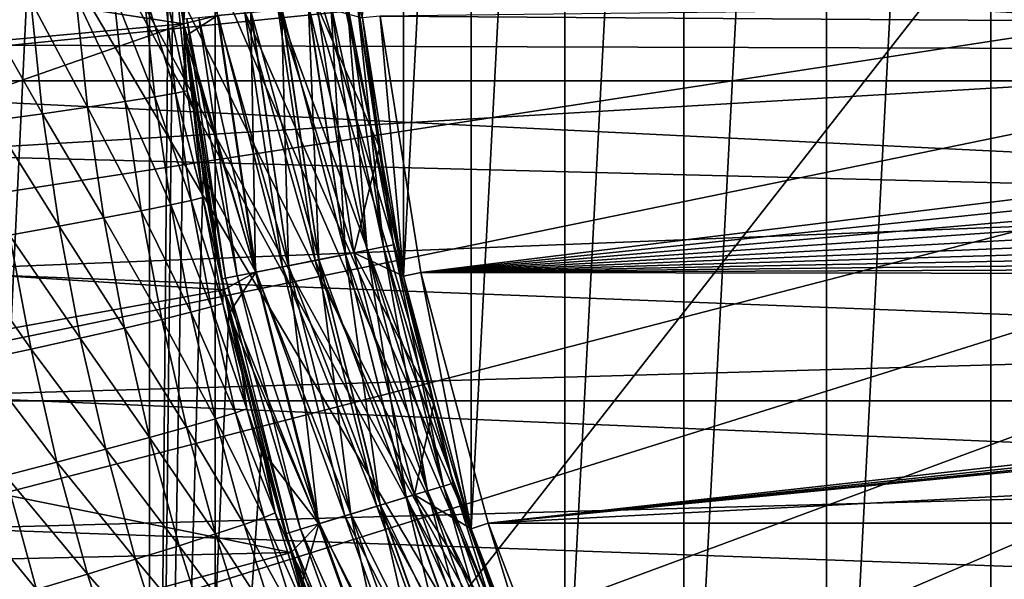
# Model space of a CAD drawing. Header units: metres. Extents: x -104 to 104, y -68 to 90.
# Tile 274 of 656: x -7.92 to -5.16, y -6.02 to -4.45. Entities that reach past the tile are written whole.
import ezdxf

# ---------------------------------------------------------------- set-up
doc = ezdxf.new("R2010")
doc.units = ezdxf.units.M
doc.layers.add('solid_FIT-BATH-153_SW0002', color=7, linetype='CONTINUOUS')

msp = doc.modelspace()

# ---------------------------------------------------------------- linework, layer by layer
at = {"layer": 'solid_FIT-BATH-153_SW0002'}
for points in [[(-16.565041, 10.504413, 0.796502), (-17.18494, -17.214111, 0.796502), (-6.062214, -7.214049, 0.796502)], [(-15.459275, 9.984396, 0.796502), (-16.565041, 10.504413, 0.796502), (-6.062214, -7.214049, 0.796502)], [(-15.459275, 9.984396, 0.796502), (-6.062214, -7.214049, 0.796502), (-6.394922, -6.560894, 0.796502)], [(-14.334518, 9.499496, 0.796502), (-15.459275, 9.984396, 0.796502), (-6.394922, -6.560894, 0.796502)], [(-13.192939, 9.050647, 0.796502), (-14.334518, 9.499496, 0.796502), (-6.394922, -6.560894, 0.796502)], [(-13.192939, 9.050647, 0.796502), (-6.394922, -6.560894, 0.796502), (-6.657277, -5.877351, 0.796502)], [(-12.038977, 8.639774, 0.796502), (-13.192939, 9.050647, 0.796502), (-6.657277, -5.877351, 0.796502)], [(-10.871761, 8.266689, 0.796502), (-12.038977, 8.639774, 0.796502), (-6.657277, -5.877351, 0.796502)], [(-10.871761, 8.266689, 0.796502), (-6.657277, -5.877351, 0.796502), (-6.846968, -5.16975, 0.796502)], [(-9.692388, 7.931559, 0.796502), (-10.871761, 8.266689, 0.796502), (-6.846968, -5.16975, 0.796502)], [(-9.692388, 7.931559, 0.796502), (-6.846968, -5.16975, 0.796502), (-6.961659, -4.445437, 0.796502)], [(-7.557277, 2.834669, -1.703498), (-7.557286, -10.262883, -1.703498), (-8.145891, -9.514494, -1.703498)], [(-7.557277, 2.834669, -1.703498), (-8.145891, -9.514494, -1.703498), (-8.145885, 2.086279, -1.703498)], [(-7.499912, -3.714124, -1.703498), (-7.557286, -10.262883, -1.703498), (-7.557277, 2.834669, -1.703498)], [(-4.684192, 1.487637, 5.796502), (-5.202147, -8.397765, 5.796502), (-5.202155, 0.969532, 5.796502)], [(-4.684192, 1.487637, 5.796502), (-4.684191, -8.915862, 5.796502), (-5.202147, -8.397765, 5.796502)], [(-5.202155, 0.969532, 5.796502), (-5.66293, -7.828771, 5.796502), (-5.662942, 0.40053, 5.796502)], [(-5.202155, 0.969532, 5.796502), (-5.202147, -8.397765, 5.796502), (-5.66293, -7.828771, 5.796502)], [(-5.662942, 0.40053, 5.796502), (-6.062214, -7.214049, 5.796502), (-6.062229, -0.2142, 5.796502)], [(-5.662942, 0.40053, 5.796502), (-5.66293, -7.828771, 5.796502), (-6.062214, -7.214049, 5.796502)], [(-6.062229, -0.2142, 5.796502), (-6.394922, -6.560894, 5.796502), (-6.394936, -0.867363, 5.796502)], [(-6.062229, -0.2142, 5.796502), (-6.062214, -7.214049, 5.796502), (-6.394922, -6.560894, 5.796502)], [(-6.394936, -0.867363, 5.796502), (-6.657277, -5.877351, 5.796502), (-6.65729, -1.550912, 5.796502)], [(-6.394936, -0.867363, 5.796502), (-6.394922, -6.560894, 5.796502), (-6.657277, -5.877351, 5.796502)], [(-6.65729, -1.550912, 5.796502), (-6.846968, -5.16975, 5.796502), (-6.846977, -2.258518, 5.796502)], [(-6.65729, -1.550912, 5.796502), (-6.657277, -5.877351, 5.796502), (-6.846968, -5.16975, 5.796502)], [(-11.063119, -2.146614, 15.768076), (-11.063119, -6.840335, 15.666423), (-7.374184, -2.20186, 15.768068)], [(-11.063119, -6.840335, 15.666423), (-7.374184, -6.947463, 15.666217), (-7.374184, -2.20186, 15.768068)], [(-7.374184, -2.20186, 15.768068), (-7.374184, -6.947463, 15.666217), (-3.685249, -2.229396, 15.768426)], [(-7.374184, -6.947463, 15.666217), (-3.685249, -7.000843, 15.666842), (-3.685249, -2.229396, 15.768426)], [(-6.846977, -2.258518, 5.796502), (-6.846968, -5.16975, 5.796502), (-6.961659, -4.445437, 5.796502)], [(-7.462786, -4.462309, -7.703498), (-7.5, -3.714112, -7.703498), (-9.338534, -4.174574, -7.703498)], [(9.205288, -4.622046, -36.203499), (-9.25, -3.714112, -36.203499), (9.25, -3.714112, -36.203499)], [(-9.20529, -4.622032, -36.203499), (-9.25, -3.714112, -36.203499), (9.205288, -4.622046, -36.203499)], [(0, -3.714112, 38.063175), (-8.397926, -4.140158, 37.916401), (-8.365558, -4.565064, 37.916401)], [(0, -3.714112, 38.063175), (-8.365558, -4.565064, 37.916401), (-8.311712, -4.987738, 37.916401)], [(0, -3.714112, 38.063175), (-8.311712, -4.987738, 37.916401), (-8.236537, -5.407076, 37.916401)], [(0, -3.714112, 38.063175), (-8.236537, -5.407076, 37.916401), (-8.140229, -5.822038, 37.916401)], [(0, -3.714112, 38.063175), (-8.140229, -5.822038, 37.916401), (-8.023023, -6.231608, 37.916401)], [(0, -3.714112, 38.063175), (-8.023023, -6.231608, 37.916401), (-7.885217, -6.634733, 37.916401)], [(0, -3.714112, 38.063175), (-7.885217, -6.634733, 37.916401), (-7.72717, -7.030364, 37.916401)], [(0, -3.714112, 38.063175), (-7.72717, -7.030364, 37.916401), (-7.549288, -7.417479, 37.916401)], [(-7.499912, -3.714124, -1.703498), (-7.489668, -4.107204, -1.703498), (-7.557286, -10.262883, -1.703498)], [(0, -3.714112, 38.063175), (-7.549288, -7.417479, 37.916401), (-7.352028, -7.795087, 37.916401)], [(-7.403033, -3.714112, -7.712991), (-7.5, -3.714112, -7.703498), (-7.462786, -4.462309, -7.703498)], [(-7.367385, -4.439736, -7.712991), (-7.403033, -3.714112, -7.712991), (-7.462786, -4.462309, -7.703498)], [(0, -3.714112, 38.063175), (-7.352028, -7.795087, 37.916401), (-7.135896, -8.16222, 37.916401)], [(0, -3.714112, 38.063175), (-7.135896, -8.16222, 37.916401), (-6.901447, -8.517935, 37.916401)], [(0, -3.714112, 38.063175), (-6.901447, -8.517935, 37.916401), (-6.649282, -8.861318, 37.916401)], [(0, -3.714112, 38.063175), (-6.649282, -8.861318, 37.916401), (-6.380049, -9.191488, 37.916401)], [(0, -3.714112, 38.063175), (-6.380049, -9.191488, 37.916401), (-6.094439, -9.507599, 37.916401)], [(0, -3.714112, 38.063175), (-6.094439, -9.507599, 37.916401), (-5.793185, -9.808838, 37.916401)], [(0, -3.714112, 38.063175), (-5.793185, -9.808838, 37.916401), (-5.47706, -10.094433, 37.916401)], [(0, -3.714112, 38.063175), (-5.47706, -10.094433, 37.916401), (-5.146875, -10.363649, 37.916401)], [(-3.478109, -4.10469, 19.907827), (-3.401897, -4.536657, 19.907827), (-8.383892, -4.233861, 19.907827)], [(-7.489668, -4.107204, -1.703498), (-7.45888, -4.498058, -1.703498), (-7.557286, -10.262883, -1.703498)], [(-7.36681, -4.43968, -1.693891), (-7.45888, -4.498058, -1.703498), (-7.489668, -4.107204, -1.703498)], [(-7.462786, -4.462309, -7.703498), (-9.338534, -4.174574, -7.703498), (-9.304805, -4.631861, -7.703498)], [(-7.463885, -4.449241, 5.796502), (-7.463528, -4.452864, 11.717958), (-7.48408, -4.202519, 11.724051)], [(-7.483374, -4.350659, 11.864649), (-7.48408, -4.202519, 11.724051), (-7.463528, -4.452864, 11.717958)], [(-3.401897, -4.536657, 19.907827), (-8.361044, -4.521534, 19.907827), (-8.383892, -4.233861, 19.907827)], [(-7.483374, -4.350659, 11.864649), (-7.451805, -4.6502, 11.857413), (-7.516391, -4.356261, 12.013875)], [(-7.483374, -4.350659, 11.864649), (-7.463528, -4.452864, 11.717958), (-7.451805, -4.6502, 11.857413)], [(-7.657995, -4.373901, 12.301827), (-7.62545, -4.680558, 12.294809), (-7.764217, -4.38551, 12.42816)], [(-7.574602, -4.364043, 12.161573), (-7.542446, -4.667343, 12.154491), (-7.657995, -4.373901, 12.301827)], [(-7.542446, -4.667343, 12.154491), (-7.62545, -4.680558, 12.294809), (-7.657995, -4.373901, 12.301827)], [(-7.516391, -4.356261, 12.013875), (-7.484562, -4.65719, 12.006717), (-7.574602, -4.364043, 12.161573)], [(-7.484562, -4.65719, 12.006717), (-7.542446, -4.667343, 12.154491), (-7.574602, -4.364043, 12.161573)], [(-7.451805, -4.6502, 11.857413), (-7.484562, -4.65719, 12.006717), (-7.516391, -4.356261, 12.013875)], [(-1.346016, -4.376023, -14.886429), (-6.911781, -4.441632, -14.886429), (-1.289736, -4.479881, -14.886429)], [(-7.890145, -4.398502, 12.534739), (-7.85668, -4.714443, 12.527764), (-8.029963, -4.41233, 12.618433)], [(-7.764217, -4.38551, 12.42816), (-7.731233, -4.696419, 12.421181), (-7.890145, -4.398502, 12.534739)], [(-7.731233, -4.696419, 12.421181), (-7.85668, -4.714443, 12.527764), (-7.890145, -4.398502, 12.534739)], [(-7.62545, -4.680558, 12.294809), (-7.731233, -4.696419, 12.421181), (-7.764217, -4.38551, 12.42816)], [(-7.050261, -4.408502, -7.92555), (-7.112242, -4.414607, -7.849737), (-7.009334, -5.108355, -7.849737)], [(-7.049935, -4.40847, -1.480957), (-6.947929, -5.096141, -1.480957), (-7.111827, -4.414566, -1.556843)], [(-7.004208, -4.403966, -8.012066), (-7.050261, -4.408502, -7.92555), (-6.94825, -5.096205, -7.92555)], [(-6.94825, -5.096205, -7.92555), (-7.050261, -4.408502, -7.92555), (-7.009334, -5.108355, -7.849737)], [(-7.003983, -4.403944, -1.394387), (-6.902642, -5.087133, -1.394387), (-7.049935, -4.40847, -1.480957)], [(-6.902642, -5.087133, -1.394387), (-6.947929, -5.096141, -1.480957), (-7.049935, -4.40847, -1.480957)], [(-6.975854, -4.401174, -8.105953), (-7.004208, -4.403966, -8.012066), (-6.902863, -5.087177, -8.012066)], [(-6.902863, -5.087177, -8.012066), (-7.004208, -4.403966, -8.012066), (-6.94825, -5.096205, -7.92555)], [(-6.97574, -4.401163, -1.300466), (-6.874807, -5.081596, -1.300466), (-7.003983, -4.403944, -1.394387)], [(-6.874807, -5.081596, -1.300466), (-6.902642, -5.087133, -1.394387), (-7.003983, -4.403944, -1.394387)], [(-6.87492, -5.081618, -8.105953), (-6.961653, -4.445811, -8.203499), (-6.975854, -4.401174, -8.105953)], [(-6.87492, -5.081618, -8.105953), (-6.975854, -4.401174, -8.105953), (-6.902863, -5.087177, -8.012066)], [(-6.913818, -4.809153, -1.203498), (-6.874807, -5.081596, -1.300466), (-6.97574, -4.401163, -1.300466)], [(-6.961653, -4.445811, -1.203498), (-6.913818, -4.809153, -1.203498), (-6.97574, -4.401163, -1.300466)], [(-7.85668, -4.714443, 12.527764), (-7.99599, -4.733854, 12.611423), (-8.029963, -4.41233, 12.618433)], [(-7.273917, -4.43053, -7.741371), (-7.367385, -4.439736, -7.712991), (-7.260786, -5.158372, -7.712991)], [(-7.273375, -4.430477, -1.665401), (-7.168136, -5.139943, -1.665401), (-7.36681, -4.43968, -1.693891)], [(-7.290709, -4.432184, 5.232811), (-7.185219, -5.143341, 5.232811), (-7.365202, -4.439521, 5.362349)], [(-7.197818, -4.423035, 5.115891), (-7.093671, -5.125131, 5.115891), (-7.290709, -4.432184, 5.232811)], [(-7.093671, -5.125131, 5.115891), (-7.185219, -5.143341, 5.232811), (-7.290709, -4.432184, 5.232811)], [(-7.187763, -4.422045, -7.787546), (-7.273917, -4.43053, -7.741371), (-7.168669, -5.140049, -7.741371)], [(-7.168669, -5.140049, -7.741371), (-7.273917, -4.43053, -7.741371), (-7.260786, -5.158372, -7.712991)], [(-7.187275, -4.421997, -1.619124), (-7.083282, -5.123065, -1.619124), (-7.273375, -4.430477, -1.665401)], [(-7.083282, -5.123065, -1.619124), (-7.168136, -5.139943, -1.665401), (-7.273375, -4.430477, -1.665401)], [(-7.197818, -4.423035, 5.115891), (-7.088606, -4.412279, 5.014204), (-6.98604, -5.103722, 5.014204)], [(-7.197818, -4.423035, 5.115891), (-6.98604, -5.103722, 5.014204), (-7.093671, -5.125131, 5.115891)], [(-7.112242, -4.414607, -7.849737), (-7.187763, -4.422045, -7.787546), (-7.083762, -5.12316, -7.787546)], [(-7.083762, -5.12316, -7.787546), (-7.187763, -4.422045, -7.787546), (-7.168669, -5.140049, -7.741371)], [(-7.111827, -4.414566, -1.556843), (-7.008925, -5.108274, -1.556843), (-7.187275, -4.421997, -1.619124)], [(-7.008925, -5.108274, -1.556843), (-7.083282, -5.123065, -1.619124), (-7.187275, -4.421997, -1.619124)], [(-7.009334, -5.108355, -7.849737), (-7.112242, -4.414607, -7.849737), (-7.083762, -5.12316, -7.787546)], [(-6.947929, -5.096141, -1.480957), (-7.008925, -5.108274, -1.556843), (-7.111827, -4.414566, -1.556843)], [(-7.088606, -4.412279, 5.014204), (-6.961647, -4.445871, 4.930476), (-6.913805, -4.809234, 4.930476)], [(-6.98604, -5.103722, 5.014204), (-7.088606, -4.412279, 5.014204), (-6.913805, -4.809234, 4.930476)], [(-7.462786, -4.462309, -7.703498), (-9.304805, -4.631861, -7.703498), (-9.248801, -5.086032, -7.703498)], [(-7.349673, -5.207314, -7.703498), (-7.462786, -4.462309, -7.703498), (-9.248801, -5.086032, -7.703498)], [(-7.45277, -4.448146, 5.64746), (-7.344935, -5.17511, 5.64746), (-7.463885, -4.449241, 5.796502)], [(-7.463885, -4.449241, 5.796502), (-7.355889, -5.177289, 5.796502), (-7.463528, -4.452864, 11.717958)], [(-7.344935, -5.17511, 5.64746), (-7.355889, -5.177289, 5.796502), (-7.463885, -4.449241, 5.796502)], [(-7.355889, -5.177289, 5.796502), (-7.434607, -4.702352, 11.711846), (-7.463528, -4.452864, 11.717958)], [(-7.451805, -4.6502, 11.857413), (-7.463528, -4.452864, 11.717958), (-7.434607, -4.702352, 11.711846)], [(-7.260786, -5.158372, -7.712991), (-7.367385, -4.439736, -7.712991), (-7.462786, -4.462309, -7.703498)], [(-7.260786, -5.158372, -7.712991), (-7.462786, -4.462309, -7.703498), (-7.349673, -5.207314, -7.703498)], [(-7.36681, -4.43968, -1.693891), (-7.260219, -5.158259, -1.693891), (-7.45888, -4.498058, -1.703498)], [(-7.419628, -4.444881, 5.501604), (-7.312273, -5.168613, 5.501604), (-7.45277, -4.448146, 5.64746)], [(-7.312273, -5.168613, 5.501604), (-7.344935, -5.17511, 5.64746), (-7.45277, -4.448146, 5.64746)], [(-7.365202, -4.439521, 5.362349), (-7.258634, -5.157944, 5.362349), (-7.419628, -4.444881, 5.501604)], [(-7.258634, -5.157944, 5.362349), (-7.312273, -5.168613, 5.501604), (-7.419628, -4.444881, 5.501604)], [(-7.168136, -5.139943, -1.665401), (-7.260219, -5.158259, -1.693891), (-7.36681, -4.43968, -1.693891)], [(-7.185219, -5.143341, 5.232811), (-7.258634, -5.157944, 5.362349), (-7.365202, -4.439521, 5.362349)], [(-6.961659, -4.445437, 0.796502), (-6.846968, -5.16975, 0.796502), (-6.961653, -4.445811, -1.203498)], [(-6.961659, -4.445437, 5.796502), (-6.846968, -5.16975, 5.796502), (-6.961647, -4.445871, 4.930476)], [(-6.846968, -5.16975, 0.796502), (-6.913818, -4.809153, -1.203498), (-6.961653, -4.445811, -1.203498)], [(-6.961653, -4.445811, -8.203499), (-6.913818, -4.809153, -8.203499), (-6.961627, -4.446061, -10.703499)], [(-6.87492, -5.081618, -8.105953), (-6.913818, -4.809153, -8.203499), (-6.961653, -4.445811, -8.203499)], [(-6.846968, -5.16975, 5.796502), (-6.913805, -4.809234, 4.930476), (-6.961647, -4.445871, 4.930476)], [(-6.961627, -4.446061, -10.703499), (-6.847038, -5.169472, -10.703499), (-6.911901, -4.440833, -10.790101)], [(-6.913818, -4.809153, -8.203499), (-6.847038, -5.169472, -10.703499), (-6.961627, -4.446061, -10.703499)], [(-6.911781, -4.441632, -14.886429), (-6.911901, -4.440833, -10.790101), (-6.798131, -5.159077, -10.790101)], [(-6.847038, -5.169472, -10.703499), (-6.798131, -5.159077, -10.790101), (-6.911901, -4.440833, -10.790101)], [(-6.798091, -5.1589, -14.886429), (-6.911781, -4.441632, -14.886429), (-6.798131, -5.159077, -10.790101)], [(-1.289736, -4.479881, -14.886429), (-6.911781, -4.441632, -14.886429), (-6.798091, -5.1589, -14.886429)], [(-1.289736, -4.479881, -14.886429), (-6.798091, -5.1589, -14.886429), (-1.225805, -4.578636, -14.886429)], [(-7.45888, -4.498058, -1.703498), (-7.407471, -4.888029, -1.703498), (-7.557286, -10.262883, -1.703498)], [(-7.260219, -5.158259, -1.693891), (-7.407471, -4.888029, -1.703498), (-7.45888, -4.498058, -1.703498)], [(-3.401897, -4.536657, 19.907827), (-8.325975, -4.827951, 19.907827), (-8.361044, -4.521534, 19.907827)], [(-3.401897, -4.536657, 19.907827), (-3.272096, -4.956381, 19.907827), (-8.325975, -4.827951, 19.907827)], [(-1.225805, -4.578636, -14.886429), (-6.798091, -5.1589, -14.886429), (-1.154237, -4.672005, -14.886429)], [(-9.20529, -4.622032, -36.203499), (9.205288, -4.622046, -36.203499), (9.072252, -5.518533, -36.203499)], [(-9.20529, -4.622032, -36.203499), (9.072252, -5.518533, -36.203499), (-9.072257, -5.518507, -36.203499)], [(-7.484562, -4.65719, 12.006717), (-7.440643, -4.957113, 11.999515), (-7.542446, -4.667343, 12.154491)], [(-7.451805, -4.6502, 11.857413), (-7.408188, -4.948707, 11.850136), (-7.484562, -4.65719, 12.006717)], [(-7.408188, -4.948707, 11.850136), (-7.440643, -4.957113, 11.999515), (-7.484562, -4.65719, 12.006717)], [(-7.451805, -4.6502, 11.857413), (-7.434607, -4.702352, 11.711846), (-7.408188, -4.948707, 11.850136)], [(-7.62545, -4.680558, 12.294809), (-7.580578, -4.986259, 12.287742), (-7.731233, -4.696419, 12.421181)], [(-7.542446, -4.667343, 12.154491), (-7.498106, -4.969665, 12.147363), (-7.62545, -4.680558, 12.294809)], [(-7.498106, -4.969665, 12.147363), (-7.580578, -4.986259, 12.287742), (-7.62545, -4.680558, 12.294809)], [(-7.440643, -4.957113, 11.999515), (-7.498106, -4.969665, 12.147363), (-7.542446, -4.667343, 12.154491)], [(-1.154237, -4.672005, -14.886429), (-6.798091, -5.1589, -14.886429), (-1.075294, -4.759879, -14.886429)], [(-7.731233, -4.696419, 12.421181), (-7.685737, -5.006385, 12.414151), (-7.85668, -4.714443, 12.527764)], [(-7.580578, -4.986259, 12.287742), (-7.685737, -5.006385, 12.414151), (-7.731233, -4.696419, 12.421181)], [(-7.355889, -5.177289, 5.796502), (-7.397358, -4.950678, 11.705733), (-7.434607, -4.702352, 11.711846)], [(-7.408188, -4.948707, 11.850136), (-7.434607, -4.702352, 11.711846), (-7.397358, -4.950678, 11.705733)], [(-7.85668, -4.714443, 12.527764), (-7.810485, -5.029435, 12.520738), (-7.99599, -4.733854, 12.611423)], [(-7.810485, -5.029435, 12.520738), (-7.949049, -5.054402, 12.604363), (-7.99599, -4.733854, 12.611423)], [(-7.685737, -5.006385, 12.414151), (-7.810485, -5.029435, 12.520738), (-7.85668, -4.714443, 12.527764)], [(-1.075294, -4.759879, -14.886429), (-6.798091, -5.1589, -14.886429), (-0.99025, -4.840774, -14.886429)], [(-6.98604, -5.103722, 5.014204), (-6.913805, -4.809234, 4.930476), (-6.847013, -5.169588, 4.930476)], [(-6.913818, -4.809153, -1.203498), (-6.847033, -5.169494, -1.203498), (-6.874807, -5.081596, -1.300466)], [(-6.846968, -5.16975, 0.796502), (-6.847033, -5.169494, -1.203498), (-6.913818, -4.809153, -1.203498)], [(-6.913818, -4.809153, -8.203499), (-6.847033, -5.169494, -8.203499), (-6.847038, -5.169472, -10.703499)], [(-6.87492, -5.081618, -8.105953), (-6.847033, -5.169494, -8.203499), (-6.913818, -4.809153, -8.203499)], [(-6.846968, -5.16975, 5.796502), (-6.847013, -5.169588, 4.930476), (-6.913805, -4.809234, 4.930476)], [(-3.272096, -4.956381, 19.907827), (-8.275504, -5.155126, 19.907827), (-8.325975, -4.827951, 19.907827)], [(-0.99025, -4.840774, -14.886429), (-6.798091, -5.1589, -14.886429), (-0.898617, -4.915064, -14.886429)], [(-7.407471, -4.888029, -1.703498), (-7.335874, -5.274489, -1.703498), (-7.557286, -10.262883, -1.703498)], [(-7.260219, -5.158259, -1.693891), (-7.335874, -5.274489, -1.703498), (-7.407471, -4.888029, -1.703498)], [(-0.898617, -4.915064, -14.886429), (-6.798091, -5.1589, -14.886429), (-0.801491, -4.982013, -14.886429)], [(-3.272096, -4.956381, 19.907827), (-3.090355, -5.357162, 19.907827), (-8.275504, -5.155126, 19.907827)], [(-7.440643, -4.957113, 11.999515), (-7.384677, -5.25553, 11.99228), (-7.498106, -4.969665, 12.147363)], [(-7.408188, -4.948707, 11.850136), (-7.352562, -5.245697, 11.842828), (-7.440643, -4.957113, 11.999515)], [(-7.352562, -5.245697, 11.842828), (-7.384677, -5.25553, 11.99228), (-7.440643, -4.957113, 11.999515)], [(-7.408188, -4.948707, 11.850136), (-7.397358, -4.950678, 11.705733), (-7.351829, -5.197558, 11.699594)], [(-7.408188, -4.948707, 11.850136), (-7.351829, -5.197558, 11.699594), (-7.352562, -5.245697, 11.842828)], [(-7.355889, -5.177289, 5.796502), (-7.351829, -5.197558, 11.699594), (-7.397358, -4.950678, 11.705733)], [(-7.580578, -4.986259, 12.287742), (-7.523431, -5.290482, 12.280637), (-7.685737, -5.006385, 12.414151)], [(-7.498106, -4.969665, 12.147363), (-7.44163, -5.270495, 12.1402), (-7.580578, -4.986259, 12.287742)], [(-7.44163, -5.270495, 12.1402), (-7.523431, -5.290482, 12.280637), (-7.580578, -4.986259, 12.287742)], [(-7.384677, -5.25553, 11.99228), (-7.44163, -5.270495, 12.1402), (-7.498106, -4.969665, 12.147363)], [(-0.801491, -4.982013, -14.886429), (-6.798091, -5.1589, -14.886429), (-0.699888, -5.040778, -14.886429)], [(-7.685737, -5.006385, 12.414151), (-7.627781, -5.314878, 12.407081), (-7.810485, -5.029435, 12.520738)], [(-7.523431, -5.290482, 12.280637), (-7.627781, -5.314878, 12.407081), (-7.685737, -5.006385, 12.414151)], [(-7.810485, -5.029435, 12.520738), (-7.751612, -5.342943, 12.513671), (-7.949049, -5.054402, 12.604363)], [(-7.627781, -5.314878, 12.407081), (-7.751612, -5.342943, 12.513671), (-7.810485, -5.029435, 12.520738)], [(-0.699888, -5.040778, -14.886429), (-6.798091, -5.1589, -14.886429), (-0.593311, -5.09172, -14.886429)], [(-7.949049, -5.054402, 12.604363), (-7.889189, -5.373439, 12.597265), (-8.095001, -5.080194, 12.662673)], [(-7.751612, -5.342943, 12.513671), (-7.889189, -5.373439, 12.597265), (-7.949049, -5.054402, 12.604363)], [(-7.349673, -5.207314, -7.703498), (-9.248801, -5.086032, -7.703498), (-9.17033, -5.538039, -7.703498)], [(-7.889189, -5.373439, 12.597265), (-8.034128, -5.405014, 12.655509), (-8.095001, -5.080194, 12.662673)], [(-6.94825, -5.096205, -7.92555), (-7.009334, -5.108355, -7.849737), (-6.838923, -5.788676, -7.849737)], [(-6.947929, -5.096141, -1.480957), (-6.77901, -5.770502, -1.480957), (-7.008925, -5.108274, -1.556843)], [(-6.902863, -5.087177, -8.012066), (-6.94825, -5.096205, -7.92555), (-6.779324, -5.770597, -7.92555)], [(-6.779324, -5.770597, -7.92555), (-6.94825, -5.096205, -7.92555), (-6.838923, -5.788676, -7.849737)], [(-6.902642, -5.087133, -1.394387), (-6.734824, -5.757099, -1.394387), (-6.947929, -5.096141, -1.480957)], [(-6.734824, -5.757099, -1.394387), (-6.77901, -5.770502, -1.480957), (-6.947929, -5.096141, -1.480957)], [(-6.87492, -5.081618, -8.105953), (-6.902863, -5.087177, -8.012066), (-6.73504, -5.757164, -8.012066)], [(-6.73504, -5.757164, -8.012066), (-6.902863, -5.087177, -8.012066), (-6.779324, -5.770597, -7.92555)], [(-6.874807, -5.081596, -1.300466), (-6.707666, -5.74886, -1.300466), (-6.902642, -5.087133, -1.394387)], [(-6.707666, -5.74886, -1.300466), (-6.734824, -5.757099, -1.394387), (-6.902642, -5.087133, -1.394387)], [(-6.707776, -5.748894, -8.105953), (-6.847033, -5.169494, -8.203499), (-6.87492, -5.081618, -8.105953)], [(-6.707776, -5.748894, -8.105953), (-6.87492, -5.081618, -8.105953), (-6.73504, -5.757164, -8.012066)], [(-6.761481, -5.525845, -1.203498), (-6.707666, -5.74886, -1.300466), (-6.874807, -5.081596, -1.300466)], [(-6.847033, -5.169494, -1.203498), (-6.761481, -5.525845, -1.203498), (-6.874807, -5.081596, -1.300466)], [(-0.593311, -5.09172, -14.886429), (-6.798091, -5.1589, -14.886429), (-0.483543, -5.134037, -14.886429)], [(-7.093671, -5.125131, 5.115891), (-6.921209, -5.813638, 5.115891), (-7.185219, -5.143341, 5.232811)], [(-7.083762, -5.12316, -7.787546), (-7.168669, -5.140049, -7.741371), (-6.994384, -5.835835, -7.741371)], [(-7.083282, -5.123065, -1.619124), (-6.911073, -5.810563, -1.619124), (-7.168136, -5.139943, -1.665401)], [(-7.093671, -5.125131, 5.115891), (-6.98604, -5.103722, 5.014204), (-6.816195, -5.781782, 5.014204)], [(-7.093671, -5.125131, 5.115891), (-6.816195, -5.781782, 5.014204), (-6.921209, -5.813638, 5.115891)], [(-7.009334, -5.108355, -7.849737), (-7.083762, -5.12316, -7.787546), (-6.911541, -5.810705, -7.787546)], [(-6.911541, -5.810705, -7.787546), (-7.083762, -5.12316, -7.787546), (-6.994384, -5.835835, -7.741371)], [(-7.008925, -5.108274, -1.556843), (-6.838524, -5.788556, -1.556843), (-7.083282, -5.123065, -1.619124)], [(-6.838524, -5.788556, -1.556843), (-6.911073, -5.810563, -1.619124), (-7.083282, -5.123065, -1.619124)], [(-6.838923, -5.788676, -7.849737), (-7.009334, -5.108355, -7.849737), (-6.911541, -5.810705, -7.787546)], [(-6.77901, -5.770502, -1.480957), (-6.838524, -5.788556, -1.556843), (-7.008925, -5.108274, -1.556843)], [(-6.98604, -5.103722, 5.014204), (-6.847013, -5.169588, 4.930476), (-6.761454, -5.525946, 4.930476)], [(-6.816195, -5.781782, 5.014204), (-6.98604, -5.103722, 5.014204), (-6.761454, -5.525946, 4.930476)], [(-7.168669, -5.140049, -7.741371), (-7.260786, -5.158372, -7.712991), (-7.08426, -5.863099, -7.712991)], [(-7.168136, -5.139943, -1.665401), (-6.993863, -5.835677, -1.665401), (-7.260219, -5.158259, -1.693891)], [(-7.185219, -5.143341, 5.232811), (-7.010531, -5.840734, 5.232811), (-7.258634, -5.157944, 5.362349)], [(-6.921209, -5.813638, 5.115891), (-7.010531, -5.840734, 5.232811), (-7.185219, -5.143341, 5.232811)], [(-6.994384, -5.835835, -7.741371), (-7.168669, -5.140049, -7.741371), (-7.08426, -5.863099, -7.712991)], [(-6.911073, -5.810563, -1.619124), (-6.993863, -5.835677, -1.665401), (-7.168136, -5.139943, -1.665401)], [(-0.483543, -5.134037, -14.886429), (-6.798091, -5.1589, -14.886429), (-0.370763, -5.167507, -14.886429)], [(-3.090355, -5.357162, 19.907827), (-8.20692, -5.504104, 19.907827), (-8.275504, -5.155126, 19.907827)], [(-7.344935, -5.17511, 5.64746), (-7.166364, -5.888005, 5.64746), (-7.355889, -5.177289, 5.796502)], [(-7.355889, -5.177289, 5.796502), (-7.177052, -5.891247, 5.796502), (-7.351829, -5.197558, 11.699594)], [(-7.166364, -5.888005, 5.64746), (-7.177052, -5.891247, 5.796502), (-7.355889, -5.177289, 5.796502)], [(-7.08426, -5.863099, -7.712991), (-7.260786, -5.158372, -7.712991), (-7.349673, -5.207314, -7.703498)], [(-7.312273, -5.168613, 5.501604), (-7.134496, -5.878338, 5.501604), (-7.344935, -5.17511, 5.64746)], [(-7.134496, -5.878338, 5.501604), (-7.166364, -5.888005, 5.64746), (-7.344935, -5.17511, 5.64746)], [(-7.260219, -5.158259, -1.693891), (-7.083708, -5.862931, -1.693891), (-7.335874, -5.274489, -1.703498)], [(-7.258634, -5.157944, 5.362349), (-7.082161, -5.862462, 5.362349), (-7.312273, -5.168613, 5.501604)], [(-7.082161, -5.862462, 5.362349), (-7.134496, -5.878338, 5.501604), (-7.312273, -5.168613, 5.501604)], [(-6.993863, -5.835677, -1.665401), (-7.083708, -5.862931, -1.693891), (-7.260219, -5.158259, -1.693891)], [(-7.010531, -5.840734, 5.232811), (-7.082161, -5.862462, 5.362349), (-7.258634, -5.157944, 5.362349)], [(-6.847038, -5.169472, -10.703499), (-6.657509, -5.876883, -10.703499), (-6.798131, -5.159077, -10.790101)], [(-6.761481, -5.525845, -8.203499), (-6.657509, -5.876883, -10.703499), (-6.847038, -5.169472, -10.703499)], [(-6.847033, -5.169494, -8.203499), (-6.761481, -5.525845, -8.203499), (-6.847038, -5.169472, -10.703499)], [(-6.657277, -5.877351, 0.796502), (-6.761481, -5.525845, -1.203498), (-6.847033, -5.169494, -1.203498)], [(-6.846968, -5.16975, 0.796502), (-6.657277, -5.877351, 0.796502), (-6.847033, -5.169494, -1.203498)], [(-6.707776, -5.748894, -8.105953), (-6.761481, -5.525845, -8.203499), (-6.847033, -5.169494, -8.203499)], [(-6.657277, -5.877351, 5.796502), (-6.761454, -5.525946, 4.930476), (-6.847013, -5.169588, 4.930476)], [(-6.846968, -5.16975, 5.796502), (-6.657277, -5.877351, 5.796502), (-6.847013, -5.169588, 4.930476)], [(-6.798091, -5.1589, -14.886429), (-6.798131, -5.159077, -10.790101), (-6.609955, -5.861434, -10.790101)], [(-6.657509, -5.876883, -10.703499), (-6.609955, -5.861434, -10.790101), (-6.798131, -5.159077, -10.790101)], [(-6.609919, -5.861511, -14.886429), (-6.798091, -5.1589, -14.886429), (-6.609955, -5.861434, -10.790101)], [(-0.370763, -5.167507, -14.886429), (-6.798091, -5.1589, -14.886429), (-6.609919, -5.861511, -14.886429)], [(6.798091, -5.1589, -14.886429), (-6.609919, -5.861511, -14.886429), (6.609919, -5.861511, -14.886429)], [(-0.021095, -5.213896, -14.886429), (-6.609919, -5.861511, -14.886429), (6.798091, -5.1589, -14.886429)], [(-0.370763, -5.167507, -14.886429), (-6.609919, -5.861511, -14.886429), (-0.255245, -5.192197, -14.886429)], [(-7.161104, -5.942942, -7.703498), (-7.349673, -5.207314, -7.703498), (-9.17033, -5.538039, -7.703498)], [(-7.352562, -5.245697, 11.842828), (-7.351829, -5.197558, 11.699594), (-7.298071, -5.442742, 11.693441)], [(-7.177052, -5.891247, 5.796502), (-7.298071, -5.442742, 11.693441), (-7.351829, -5.197558, 11.699594)], [(-7.08426, -5.863099, -7.712991), (-7.349673, -5.207314, -7.703498), (-7.161104, -5.942942, -7.703498)], [(-0.255245, -5.192197, -14.886429), (-6.609919, -5.861511, -14.886429), (-0.138894, -5.207654, -14.886429)], [(-0.138894, -5.207654, -14.886429), (-6.609919, -5.861511, -14.886429), (-0.021095, -5.213896, -14.886429)], [(-7.384677, -5.25553, 11.99228), (-7.316762, -5.551718, 11.985034), (-7.44163, -5.270495, 12.1402)], [(-7.352562, -5.245697, 11.842828), (-7.28502, -5.540483, 11.835508), (-7.384677, -5.25553, 11.99228)], [(-7.28502, -5.540483, 11.835508), (-7.316762, -5.551718, 11.985034), (-7.384677, -5.25553, 11.99228)], [(-7.352562, -5.245697, 11.842828), (-7.298071, -5.442742, 11.693441), (-7.28502, -5.540483, 11.835508)], [(-7.523431, -5.290482, 12.280637), (-7.454123, -5.592438, 12.273517), (-7.627781, -5.314878, 12.407081)], [(-7.335874, -5.274489, -1.703498), (-7.244252, -5.655779, -1.703498), (-7.557286, -10.262883, -1.703498)], [(-7.44163, -5.270495, 12.1402), (-7.373124, -5.569077, 12.133022), (-7.523431, -5.290482, 12.280637)], [(-7.373124, -5.569077, 12.133022), (-7.454123, -5.592438, 12.273517), (-7.523431, -5.290482, 12.280637)], [(-7.316762, -5.551718, 11.985034), (-7.373124, -5.569077, 12.133022), (-7.44163, -5.270495, 12.1402)], [(-7.083708, -5.862931, -1.693891), (-7.244252, -5.655779, -1.703498), (-7.335874, -5.274489, -1.703498)], [(-7.627781, -5.314878, 12.407081), (-7.557491, -5.621087, 12.399995), (-7.751612, -5.342943, 12.513671)], [(-7.454123, -5.592438, 12.273517), (-7.557491, -5.621087, 12.399995), (-7.627781, -5.314878, 12.407081)], [(-7.751612, -5.342943, 12.513671), (-7.680193, -5.654148, 12.506588), (-7.889189, -5.373439, 12.597265)], [(-7.557491, -5.621087, 12.399995), (-7.680193, -5.654148, 12.506588), (-7.751612, -5.342943, 12.513671)], [(-3.090355, -5.357162, 19.907827), (-2.860069, -5.731416, 19.907827), (-8.20692, -5.504104, 19.907827)], [(-7.889189, -5.373439, 12.597265), (-7.816545, -5.690145, 12.590152), (-8.034128, -5.405014, 12.655509)], [(-7.680193, -5.654148, 12.506588), (-7.816545, -5.690145, 12.590152), (-7.889189, -5.373439, 12.597265)], [(-7.816545, -5.690145, 12.590152), (-7.960223, -5.727468, 12.648332), (-8.034128, -5.405014, 12.655509)], [(-7.177052, -5.891247, 5.796502), (-7.23614, -5.685984, 11.687295), (-7.298071, -5.442742, 11.693441)], [(-7.28502, -5.540483, 11.835508), (-7.298071, -5.442742, 11.693441), (-7.23614, -5.685984, 11.687295)], [(-2.860069, -5.731416, 19.907827), (-8.117265, -5.875948, 19.907827), (-8.20692, -5.504104, 19.907827)], [(-7.161104, -5.942942, -7.703498), (-9.17033, -5.538039, -7.703498), (-9.069767, -5.986025, -7.703498)], [(-9.072257, -5.518507, -36.203499), (9.072252, -5.518533, -36.203499), (-8.851866, -6.398562, -36.203499)], [(-8.851866, -6.398562, -36.203499), (9.072252, -5.518533, -36.203499), (8.851851, -6.398609, -36.203499)], [(-6.816195, -5.781782, 5.014204), (-6.761454, -5.525946, 4.930476), (-6.657362, -5.877334, 4.930476)], [(-6.761481, -5.525845, -1.203498), (-6.657396, -5.877231, -1.203498), (-6.707666, -5.74886, -1.300466)], [(-6.657277, -5.877351, 0.796502), (-6.657396, -5.877231, -1.203498), (-6.761481, -5.525845, -1.203498)], [(-6.761481, -5.525845, -8.203499), (-6.657396, -5.877231, -8.203499), (-6.657509, -5.876883, -10.703499)], [(-6.707776, -5.748894, -8.105953), (-6.657396, -5.877231, -8.203499), (-6.761481, -5.525845, -8.203499)], [(-6.657277, -5.877351, 5.796502), (-6.657362, -5.877334, 4.930476), (-6.761454, -5.525946, 4.930476)], [(-7.316762, -5.551718, 11.985034), (-7.237002, -5.844938, 11.977796), (-7.373124, -5.569077, 12.133022)], [(-7.28502, -5.540483, 11.835508), (-7.20566, -5.832365, 11.828196), (-7.316762, -5.551718, 11.985034)], [(-7.20566, -5.832365, 11.828196), (-7.237002, -5.844938, 11.977796), (-7.316762, -5.551718, 11.985034)], [(-7.28502, -5.540483, 11.835508), (-7.23614, -5.685984, 11.687295), (-7.20566, -5.832365, 11.828196)], [(-7.454123, -5.592438, 12.273517), (-7.372777, -5.891325, 12.266404), (-7.557491, -5.621087, 12.399995)], [(-7.373124, -5.569077, 12.133022), (-7.292699, -5.864636, 12.125854), (-7.454123, -5.592438, 12.273517)], [(-7.292699, -5.864636, 12.125854), (-7.372777, -5.891325, 12.266404), (-7.454123, -5.592438, 12.273517)], [(-7.237002, -5.844938, 11.977796), (-7.292699, -5.864636, 12.125854), (-7.373124, -5.569077, 12.133022)], [(-7.557491, -5.621087, 12.399995), (-7.474998, -5.924188, 12.392917), (-7.680193, -5.654148, 12.506588)], [(-7.372777, -5.891325, 12.266404), (-7.474998, -5.924188, 12.392917), (-7.557491, -5.621087, 12.399995)], [(-7.680193, -5.654148, 12.506588), (-7.596366, -5.962213, 12.499513), (-7.816545, -5.690145, 12.590152)], [(-7.474998, -5.924188, 12.392917), (-7.596366, -5.962213, 12.499513), (-7.680193, -5.654148, 12.506588)], [(-7.244252, -5.655779, -1.703498), (-7.132433, -6.032986, -1.703498), (-7.557286, -10.262883, -1.703498)], [(-7.083708, -5.862931, -1.693891), (-7.132433, -6.032986, -1.703498), (-7.244252, -5.655779, -1.703498)], [(-7.816545, -5.690145, 12.590152), (-7.731261, -6.003688, 12.583047), (-7.960223, -5.727468, 12.648332)], [(-7.596366, -5.962213, 12.499513), (-7.731261, -6.003688, 12.583047), (-7.816545, -5.690145, 12.590152)], [(-7.177052, -5.891247, 5.796502), (-7.166098, -5.927039, 11.68118), (-7.23614, -5.685984, 11.687295)], [(-7.20566, -5.832365, 11.828196), (-7.23614, -5.685984, 11.687295), (-7.166098, -5.927039, 11.68118)], [(-2.860069, -5.731416, 19.907827), (-2.584955, -6.073689, 19.907827), (-8.117265, -5.875948, 19.907827)], [(-7.960223, -5.727468, 12.648332), (-7.873425, -6.046738, 12.641161), (-8.105447, -5.764655, 12.681123)], [(-7.731261, -6.003688, 12.583047), (-7.873425, -6.046738, 12.641161), (-7.960223, -5.727468, 12.648332)], [(-6.73504, -5.757164, -8.012066), (-6.779324, -5.770597, -7.92555), (-6.545108, -6.425185, -7.92555)], [(-6.734824, -5.757099, -1.394387), (-6.502146, -6.407389, -1.394387), (-6.77901, -5.770502, -1.480957)], [(-6.707776, -5.748894, -8.105953), (-6.73504, -5.757164, -8.012066), (-6.502355, -6.407475, -8.012066)], [(-6.502355, -6.407475, -8.012066), (-6.73504, -5.757164, -8.012066), (-6.545108, -6.425185, -7.92555)], [(-6.707666, -5.74886, -1.300466), (-6.475927, -6.396529, -1.300466), (-6.734824, -5.757099, -1.394387)], [(-6.475927, -6.396529, -1.300466), (-6.502146, -6.407389, -1.394387), (-6.734824, -5.757099, -1.394387)], [(-6.476033, -6.396573, -8.105953), (-6.657396, -5.877231, -8.203499), (-6.707776, -5.748894, -8.105953)], [(-6.476033, -6.396573, -8.105953), (-6.707776, -5.748894, -8.105953), (-6.502355, -6.407475, -8.012066)], [(-6.535063, -6.222688, -1.203498), (-6.475927, -6.396529, -1.300466), (-6.707666, -5.74886, -1.300466)], [(-6.657396, -5.877231, -1.203498), (-6.535063, -6.222688, -1.203498), (-6.707666, -5.74886, -1.300466)], [(-7.873425, -6.046738, 12.641161), (-8.017141, -6.089666, 12.673856), (-8.105447, -5.764655, 12.681123)], [(-6.921209, -5.813638, 5.115891), (-6.816195, -5.781782, 5.014204), (-6.580706, -6.439929, 5.014204)], [(-6.779324, -5.770597, -7.92555), (-6.838923, -5.788676, -7.849737), (-6.602648, -6.449018, -7.849737)], [(-6.77901, -5.770502, -1.480957), (-6.544806, -6.425059, -1.480957), (-6.838524, -5.788556, -1.556843)], [(-6.816195, -5.781782, 5.014204), (-6.657362, -5.877334, 4.930476), (-6.535024, -6.222788, 4.930476)], [(-6.580706, -6.439929, 5.014204), (-6.816195, -5.781782, 5.014204), (-6.535024, -6.222788, 4.930476)], [(-6.545108, -6.425185, -7.92555), (-6.779324, -5.770597, -7.92555), (-6.602648, -6.449018, -7.849737)], [(-6.502146, -6.407389, -1.394387), (-6.544806, -6.425059, -1.480957), (-6.77901, -5.770502, -1.480957)], [(-6.921209, -5.813638, 5.115891), (-6.682093, -6.481925, 5.115891), (-7.010531, -5.840734, 5.232811)], [(-6.911541, -5.810705, -7.787546), (-6.994384, -5.835835, -7.741371), (-6.752739, -6.511188, -7.741371)], [(-6.911073, -5.810563, -1.619124), (-6.672306, -6.477871, -1.619124), (-6.993863, -5.835677, -1.665401)], [(-6.921209, -5.813638, 5.115891), (-6.580706, -6.439929, 5.014204), (-6.682093, -6.481925, 5.115891)], [(-6.838923, -5.788676, -7.849737), (-6.911541, -5.810705, -7.787546), (-6.672758, -6.478059, -7.787546)], [(-6.672758, -6.478059, -7.787546), (-6.911541, -5.810705, -7.787546), (-6.752739, -6.511188, -7.741371)], [(-6.838524, -5.788556, -1.556843), (-6.602263, -6.448859, -1.556843), (-6.911073, -5.810563, -1.619124)], [(-6.602263, -6.448859, -1.556843), (-6.672306, -6.477871, -1.619124), (-6.911073, -5.810563, -1.619124)], [(-6.602648, -6.449018, -7.849737), (-6.838923, -5.788676, -7.849737), (-6.672758, -6.478059, -7.787546)], [(-6.544806, -6.425059, -1.480957), (-6.602263, -6.448859, -1.556843), (-6.838524, -5.788556, -1.556843)], [(-7.20566, -5.832365, 11.828196), (-7.114637, -6.120681, 11.820909), (-7.237002, -5.844938, 11.977796)], [(-7.20566, -5.832365, 11.828196), (-7.166098, -5.927039, 11.68118), (-7.114637, -6.120681, 11.820909)], [(-6.994384, -5.835835, -7.741371), (-7.08426, -5.863099, -7.712991), (-6.83951, -6.54713, -7.712991)], [(-6.993863, -5.835677, -1.665401), (-6.752236, -6.51098, -1.665401), (-7.083708, -5.862931, -1.693891)], [(-7.010531, -5.840734, 5.232811), (-6.768328, -6.517645, 5.232811), (-7.082161, -5.862462, 5.362349)], [(-6.682093, -6.481925, 5.115891), (-6.768328, -6.517645, 5.232811), (-7.010531, -5.840734, 5.232811)], [(-6.752739, -6.511188, -7.741371), (-6.994384, -5.835835, -7.741371), (-6.83951, -6.54713, -7.712991)], [(-6.672306, -6.477871, -1.619124), (-6.752236, -6.51098, -1.665401), (-6.993863, -5.835677, -1.665401)], [(-7.292699, -5.864636, 12.125854), (-7.20051, -6.156471, 12.118714), (-7.372777, -5.891325, 12.266404)], [(-7.237002, -5.844938, 11.977796), (-7.145549, -6.134512, 11.970585), (-7.292699, -5.864636, 12.125854)], [(-7.145549, -6.134512, 11.970585), (-7.20051, -6.156471, 12.118714), (-7.292699, -5.864636, 12.125854)], [(-7.114637, -6.120681, 11.820909), (-7.145549, -6.134512, 11.970585), (-7.237002, -5.844938, 11.977796)], [(-6.83951, -6.54713, -7.712991), (-7.08426, -5.863099, -7.712991), (-7.161104, -5.942942, -7.703498)], [(-7.082161, -5.862462, 5.362349), (-6.837484, -6.54629, 5.362349), (-7.134496, -5.878338, 5.501604)], [(-7.083708, -5.862931, -1.693891), (-6.838976, -6.546909, -1.693891), (-7.132433, -6.032986, -1.703498)], [(-6.752236, -6.51098, -1.665401), (-6.838976, -6.546909, -1.693891), (-7.083708, -5.862931, -1.693891)], [(-6.768328, -6.517645, 5.232811), (-6.837484, -6.54629, 5.362349), (-7.082161, -5.862462, 5.362349)], [(-6.657509, -5.876883, -10.703499), (-6.394711, -6.561508, -10.703499), (-6.609955, -5.861434, -10.790101)], [(-6.609919, -5.861511, -14.886429), (-6.609955, -5.861434, -10.790101), (-6.349035, -6.541169, -10.790101)], [(-6.394711, -6.561508, -10.703499), (-6.349035, -6.541169, -10.790101), (-6.609955, -5.861434, -10.790101)], [(-6.348959, -6.541258, -14.886429), (-6.609919, -5.861511, -14.886429), (-6.349035, -6.541169, -10.790101)], [(6.609919, -5.861511, -14.886429), (-6.609919, -5.861511, -14.886429), (-6.348959, -6.541258, -14.886429)], [(6.609919, -5.861511, -14.886429), (-6.348959, -6.541258, -14.886429), (6.348959, -6.541258, -14.886429)], [(-2.584955, -6.073689, 19.907827), (-8.001417, -6.271415, 19.907827), (-8.117265, -5.875948, 19.907827)], [(-7.372777, -5.891325, 12.266404), (-7.279552, -6.18642, 12.259324), (-7.474998, -5.924188, 12.392917)], [(-7.20051, -6.156471, 12.118714), (-7.279552, -6.18642, 12.259324), (-7.372777, -5.891325, 12.266404)], [(-7.166364, -5.888005, 5.64746), (-6.918777, -6.579964, 5.64746), (-7.177052, -5.891247, 5.796502)], [(-7.177052, -5.891247, 5.796502), (-6.929096, -6.584238, 5.796502), (-7.166098, -5.927039, 11.68118)], [(-6.918777, -6.579964, 5.64746), (-6.929096, -6.584238, 5.796502), (-7.177052, -5.891247, 5.796502)], [(-7.134496, -5.878338, 5.501604), (-6.888011, -6.567219, 5.501604), (-7.166364, -5.888005, 5.64746)], [(-6.888011, -6.567219, 5.501604), (-6.918777, -6.579964, 5.64746), (-7.166364, -5.888005, 5.64746)], [(-6.837484, -6.54629, 5.362349), (-6.888011, -6.567219, 5.501604), (-7.134496, -5.878338, 5.501604)], [(-6.394818, -6.561268, -8.203499), (-6.394711, -6.561508, -10.703499), (-6.657509, -5.876883, -10.703499)], [(-6.535063, -6.222688, -8.203499), (-6.394818, -6.561268, -8.203499), (-6.657509, -5.876883, -10.703499)], [(-6.657396, -5.877231, -8.203499), (-6.535063, -6.222688, -8.203499), (-6.657509, -5.876883, -10.703499)], [(-6.394922, -6.560894, 0.796502), (-6.535063, -6.222688, -1.203498), (-6.657396, -5.877231, -1.203498)], [(-6.657277, -5.877351, 0.796502), (-6.394922, -6.560894, 0.796502), (-6.657396, -5.877231, -1.203498)], [(-6.476033, -6.396573, -8.105953), (-6.535063, -6.222688, -8.203499), (-6.657396, -5.877231, -8.203499)], [(-6.394922, -6.560894, 5.796502), (-6.535024, -6.222788, 4.930476), (-6.657362, -5.877334, 4.930476)], [(-6.657277, -5.877351, 5.796502), (-6.394922, -6.560894, 5.796502), (-6.657362, -5.877334, 4.930476)], [(-7.474998, -5.924188, 12.392917), (-7.38047, -6.223438, 12.38587), (-7.596366, -5.962213, 12.499513)], [(-7.279552, -6.18642, 12.259324), (-7.38047, -6.223438, 12.38587), (-7.474998, -5.924188, 12.392917)], [(-7.161104, -5.942942, -7.703498), (-9.069767, -5.986025, -7.703498), (-8.947548, -6.427629, -7.703498)], [(-6.897666, -6.658857, -7.703498), (-7.161104, -5.942942, -7.703498), (-8.947548, -6.427629, -7.703498)], [(-6.929096, -6.584238, 5.796502), (-7.088024, -6.165626, 11.675076), (-7.166098, -5.927039, 11.68118)], [(-7.114637, -6.120681, 11.820909), (-7.166098, -5.927039, 11.68118), (-7.088024, -6.165626, 11.675076)], [(-6.83951, -6.54713, -7.712991), (-7.161104, -5.942942, -7.703498), (-6.897666, -6.658857, -7.703498)], [(-7.596366, -5.962213, 12.499513), (-7.50031, -6.266382, 12.492469), (-7.731261, -6.003688, 12.583047)], [(-7.38047, -6.223438, 12.38587), (-7.50031, -6.266382, 12.492469), (-7.596366, -5.962213, 12.499513)], [(-7.731261, -6.003688, 12.583047), (-7.633521, -6.313303, 12.575972), (-7.873425, -6.046738, 12.641161)], [(-7.50031, -6.266382, 12.492469), (-7.633521, -6.313303, 12.575972), (-7.731261, -6.003688, 12.583047)]]:
    msp.add_3dface(points, dxfattribs=at)

doc.saveas('drawing.dxf')
